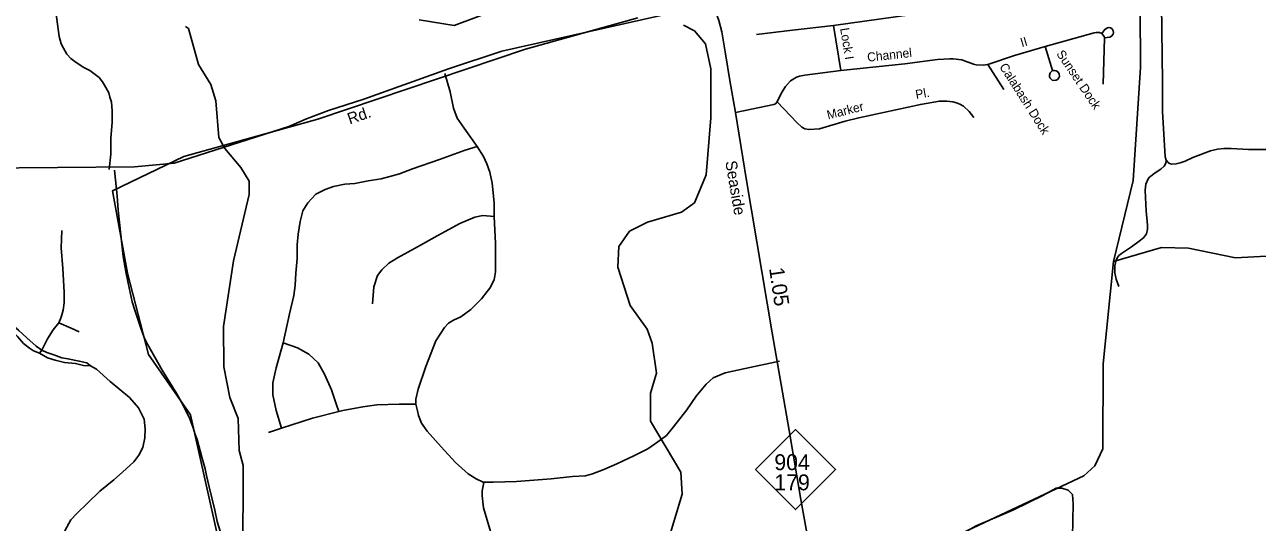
# Model space of a CAD drawing. Extents: x 2104537 to 2336408, y 34176 to 229611.
# Drawn here: x 2148411 to 2158685, y 56735 to 60881 of the extents above; entities that cross this region are included whole.
import ezdxf

# ---------------------------------------------------------------- set-up
doc = ezdxf.new("R2010")
doc.units = 0
for name, color, linetype in [('Exist Boundary Political City Limit New', 7, 'Continuous'), ('Exist Hydrographic Misc Water Feature', 7, 'Continuous'), ('Exist Road Non-System Type 51', 7, 'Continuous'), ('Exist Road Non-System Type 51 Label', 7, 'Continuous'), ('Exist Road Primary NC Attributed', 7, 'Continuous'), ('Exist Road Primary NC Label', 7, 'Continuous'), ('Exist Road Primary NC Mileage Hundredths English Label', 7, 'Continuous'), ('Exist Road Primary NC Shield CELL', 7, 'Continuous'), ('Exist Road Primary NC Shield Number Label', 7, 'Continuous'), ('Map Preparation Boundary City Limit Buffer Line', 7, 'Continuous')]:
    doc.layers.add(name, color=color, linetype=linetype)

msp = doc.modelspace()

# ---------------------------------------------------------------- linework, layer by layer
at = {"layer": 'Exist Boundary Political City Limit New'}
for points in [[(2152528, 61074), (2151991, 60873), (2151700, 60920)], [(2150032, 56564), (2149793, 57632), (2149442, 58134), (2149269, 58810), (2149143, 59498), (2149738, 59783), (2150855, 60095), (2152584, 60678), (2153521, 60937)]]:
    msp.add_lwpolyline(points, dxfattribs=at)
at = {"layer": 'Exist Hydrographic Misc Water Feature'}
for points in [[(2157487, 58908), (2157650, 59584), (2157711, 60525), (2157709, 61017), (2157607, 61341), (2157464, 61475), (2157323, 61454), (2156974, 61304), (2156749, 61246), (2156640, 61343), (2156581, 61534), (2156488, 61677), (2156430, 61701), (2156238, 61675), (2156055, 61607), (2155288, 61677), (2154980, 61660)], [(2150228, 56424), (2150233, 57208), (2150199, 57333), (2150189, 57599), (2150122, 57774), (2150071, 58031), (2150069, 58366), (2150150, 58915), (2150281, 59467), (2150281, 59576), (2150213, 59692), (2150079, 59849), (2150029, 59941), (2150003, 60247), (2149961, 60382), (2149860, 60548), (2149775, 60849), (2149750, 60866)], [(2153759, 56536), (2153890, 56970), (2153881, 57154), (2153628, 57578), (2153627, 57811), (2153676, 57978), (2153641, 58228), (2153599, 58344), (2153456, 58543), (2153354, 58860), (2153362, 59034), (2153453, 59160), (2153602, 59236), (2153885, 59319), (2153993, 59396), (2154092, 59630), (2154131, 60105), (2154129, 60512), (2154086, 60720), (2153993, 60830), (2153901, 60877)], [(2162222, 57107), (2162088, 57268), (2162079, 57317), (2161920, 57491), (2161493, 57761), (2161200, 58079), (2160991, 58135), (2160849, 58259), (2160084, 58296), (2159599, 58320), (2159415, 58418), (2159288, 58667), (2159245, 58917), (2159170, 58974), (2158504, 58938), (2158111, 59018), (2157886, 59025), (2157487, 58908)], [(2154031, 55687), (2154187, 55921), (2154321, 55974), (2154662, 56007), (2155061, 56186), (2155394, 56255), (2157239, 57122), (2157330, 57205), (2157396, 57348), (2157400, 58057), (2157487, 58908)]]:
    msp.add_lwpolyline(points, dxfattribs=at)
at = {"layer": 'Exist Road Non-System Type 51'}
for p, q in [((2155153, 60875), (2155214, 60498)), ((2157401, 60384), (2157412, 60770)), ((2156916, 60700), (2156978, 60498)), ((2156438, 60548), (2156571, 60341)), ((2151670, 57721), (2151684, 57664)), ((2150550, 57519), (2150442, 57484))]:
    msp.add_line(p, q, dxfattribs=at)
for points in [[(2157819, 61785), (2157836, 61739), (2157852, 61670), (2157861, 61574), (2157875, 61328), (2157887, 61050), (2157893, 60407), (2157893, 60157), (2157916, 59779), (2157926, 59753)], [(2149116, 59674), (2149128, 59802), (2149129, 59934), (2149139, 60068), (2149140, 60162), (2149134, 60236), (2149120, 60278), (2149113, 60312), (2149077, 60378), (2149059, 60406), (2149031, 60441), (2148955, 60499), (2148903, 60525), (2148839, 60567), (2148796, 60600), (2148762, 60636), (2148734, 60684), (2148716, 60722), (2148698, 60782), (2148652, 61134)], [(2156252, 61034), (2155926, 60983), (2155153, 60875)], [(2155153, 60875), (2154809, 60836), (2154509, 60798)], [(2157389, 60808), (2157413, 60841), (2157437, 60856), (2157449, 60858), (2157461, 60855), (2157474, 60846), (2157482, 60831), (2157485, 60817), (2157483, 60803), (2157470, 60785), (2157454, 60776), (2157412, 60770)], [(2157389, 60808), (2157368, 60817), (2157344, 60817), (2157326, 60814), (2156916, 60700)], [(2157389, 60808), (2157408, 60783), (2157412, 60770)], [(2156916, 60700), (2156661, 60624), (2156438, 60548)], [(2156438, 60548), (2156400, 60545), (2156340, 60547), (2156319, 60551), (2156222, 60587), (2156149, 60597), (2156123, 60597), (2156020, 60591), (2155748, 60556), (2155214, 60498)], [(2151913, 60473), (2151956, 60321), (2151986, 60185), (2152015, 60102), (2152075, 60019), (2152181, 59865)], [(2155214, 60498), (2154912, 60460), (2154870, 60453), (2154843, 60444), (2154795, 60412), (2154752, 60366), (2154720, 60312), (2154682, 60237)], [(2156978, 60498), (2156969, 60492), (2156957, 60479), (2156952, 60460), (2156952, 60447), (2156958, 60434), (2156975, 60420), (2156988, 60416), (2157009, 60419), (2157019, 60424), (2157031, 60438), (2157035, 60448), (2157033, 60471), (2157022, 60488), (2157009, 60496), (2156995, 60499), (2156978, 60498)], [(2154335, 60150), (2154655, 60215), (2154670, 60221), (2154682, 60237)], [(2154682, 60237), (2154850, 60063), (2154888, 60028), (2154914, 60013), (2154948, 60007), (2155036, 60014), (2155248, 60076), (2155363, 60105), (2155876, 60217), (2156035, 60245), (2156096, 60245), (2156148, 60239), (2156178, 60230), (2156206, 60218), (2156235, 60202), (2156283, 60159), (2156323, 60107)], [(2150566, 58230), (2150618, 58472), (2150653, 58626), (2150665, 58709), (2150671, 58810), (2150683, 58934), (2150683, 59047), (2150689, 59136), (2150706, 59242), (2150730, 59331), (2150772, 59396), (2150837, 59468), (2150914, 59509), (2150985, 59533), (2151080, 59551), (2151162, 59557), (2151275, 59580), (2151382, 59598), (2151453, 59616), (2151536, 59639), (2151642, 59681), (2151867, 59758), (2152081, 59835), (2152181, 59865)], [(2152181, 59865), (2152235, 59782), (2152264, 59722), (2152288, 59651), (2152306, 59562), (2152323, 59396), (2152323, 59284)], [(2159999, 59868), (2159925, 59882), (2159865, 59885), (2158773, 59842), (2158610, 59842), (2158467, 59849), (2158405, 59849), (2158352, 59843), (2158293, 59831), (2158148, 59775), (2158082, 59744), (2158042, 59729), (2158007, 59721), (2157972, 59719), (2157952, 59725), (2157942, 59733), (2157926, 59753)], [(2157926, 59753), (2157923, 59728), (2157908, 59701), (2157881, 59678), (2157833, 59648), (2157787, 59612), (2157775, 59596), (2157755, 59552), (2157750, 59503), (2157753, 59442), (2157758, 59331), (2157769, 59210), (2157769, 59178), (2157761, 59138), (2157735, 59104), (2157700, 59077), (2157636, 59029), (2157552, 58976), (2157531, 58958), (2157519, 58942), (2157509, 58921), (2157497, 58873), (2157498, 58815), (2157509, 58762), (2157531, 58700)], [(2149816, 57523), (2149783, 57611), (2149721, 57731), (2149679, 57807), (2149556, 58004), (2149435, 58220), (2149408, 58275), (2149376, 58361), (2149328, 58503), (2149307, 58573), (2149281, 58689), (2149256, 58809), (2149232, 58949), (2149190, 59336), (2149181, 59456), (2149160, 59670)], [(2152323, 59284), (2152229, 59290), (2152163, 59278), (2152039, 59225), (2151855, 59124), (2151660, 59017), (2151518, 58940), (2151447, 58893), (2151388, 58839), (2151352, 58792), (2151322, 58697), (2151311, 58555)], [(2152323, 59284), (2152335, 59059), (2152335, 58916), (2152335, 58822), (2152323, 58756), (2152288, 58685), (2152266, 58658)], [(2148696, 58397), (2148716, 58445), (2148732, 58504), (2148740, 58563), (2148740, 58653), (2148728, 58850), (2148716, 59023), (2148720, 59165)], [(2148555, 58169), (2148507, 58204), (2148429, 58271), (2148362, 58334), (2148271, 58413), (2148197, 58484), (2148130, 58539), (2148036, 58606)], [(2152266, 58658), (2152217, 58596), (2152128, 58508), (2152045, 58448), (2151986, 58419), (2151944, 58395), (2151909, 58359), (2151838, 58247), (2151755, 58033), (2151690, 57844), (2151672, 57761), (2151670, 57721)], [(2148034, 58554), (2148082, 58523), (2148165, 58456), (2148236, 58397), (2148295, 58342), (2148350, 58283), (2148401, 58224), (2148452, 58185), (2148484, 58165), (2148535, 58145)], [(2148555, 58169), (2148602, 58263), (2148649, 58338), (2148696, 58397)], [(2148696, 58397), (2148799, 58354), (2148866, 58322)], [(2148960, 58039), (2148929, 58063), (2148866, 58078), (2148771, 58098), (2148720, 58106), (2148653, 58130), (2148594, 58149), (2148555, 58169), (2148535, 58145)], [(2150566, 58230), (2150507, 58023), (2150478, 57898), (2150478, 57798), (2150507, 57667), (2150550, 57519)], [(2150566, 58230), (2150685, 58188), (2150779, 58135), (2150856, 58064), (2150910, 57969), (2150969, 57839), (2151010, 57715), (2151028, 57658)], [(2148535, 58145), (2148602, 58106), (2148665, 58086), (2148744, 58067), (2148834, 58059), (2148901, 58043), (2148960, 58039)], [(2153533, 57312), (2153605, 57348), (2153688, 57407), (2153759, 57460), (2153818, 57531), (2153930, 57673), (2154007, 57786), (2154090, 57886), (2154149, 57940), (2154250, 57981), (2154416, 58017), (2154702, 58077)], [(2148559, 56342), (2148606, 56440), (2148708, 56598), (2148795, 56755), (2148846, 56810), (2148936, 56897), (2149037, 56995), (2149155, 57090), (2149226, 57153), (2149320, 57240), (2149363, 57295), (2149395, 57358), (2149411, 57440), (2149415, 57515), (2149407, 57594), (2149359, 57688), (2149285, 57775), (2149123, 57909), (2149009, 58011), (2148960, 58039)], [(2151028, 57658), (2150809, 57602), (2150550, 57519)], [(2151670, 57721), (2151531, 57721), (2151347, 57715), (2151229, 57697), (2151063, 57667), (2151028, 57658)], [(2151684, 57664), (2151694, 57626), (2151717, 57561), (2151765, 57496), (2151883, 57365), (2152001, 57235), (2152108, 57140), (2152173, 57099), (2152232, 57069), (2152238, 57069), (2152315, 57069), (2152510, 57075), (2152800, 57099), (2152978, 57117), (2153084, 57123), (2153143, 57140), (2153238, 57176), (2153345, 57223), (2153487, 57288), (2153533, 57312)], [(2149848, 57425), (2149832, 57467), (2149816, 57523)], [(2150957, 55558), (2150957, 55558), (2150747, 55800), (2150705, 55853), (2150627, 55941), (2150514, 56078), (2150299, 56317), (2150146, 56495), (2150102, 56538), (2150066, 56581), (2150015, 56742), (2149997, 56838), (2149948, 57032), (2149926, 57126), (2149915, 57182), (2149887, 57278), (2149848, 57425)], [(2152238, 57066), (2152223, 56998), (2152223, 56957), (2152235, 56856), (2152288, 56679), (2152347, 56465), (2152424, 56163), (2152507, 55838), (2152582, 55548)], [(2156227, 56629), (2156257, 56659), (2156340, 56706), (2156648, 56836), (2156896, 56960), (2157009, 57020), (2157056, 57020), (2157109, 57002), (2157145, 56966), (2157151, 56889), (2157145, 56611), (2157139, 56214), (2157115, 55907), (2157109, 55800), (2157086, 55753), (2157038, 55688), (2156961, 55616), (2156878, 55528), (2156831, 55445), (2156831, 55397), (2156831, 55297), (2156872, 55161), (2156970, 54790)]]:
    msp.add_lwpolyline(points, dxfattribs=at)
at = {"layer": 'Exist Road Primary NC Attributed'}
for points in [[(2154152, 61035), (2154195, 60915), (2154220, 60820), (2154253, 60638), (2154287, 60416), (2154335, 60150), (2154427, 59582), (2154641, 58315), (2154783, 57499), (2154881, 56925), (2154968, 56432), (2155024, 56151), (2155138, 55722), (2155257, 55300), (2155334, 55013), (2155390, 54815), (2155455, 54578), (2155495, 54436)], [(2148039, 59686), (2149327, 59697), (2149658, 59726), (2150613, 60034), (2150760, 60096), (2150943, 60165), (2151238, 60261), (2151944, 60513), (2152389, 60660), (2153849, 60987)]]:
    msp.add_lwpolyline(points, dxfattribs=at)
at = {"layer": 'Exist Road Primary NC Shield CELL'}
msp.add_lwpolyline([(2154503, 57175), (2154836, 57508), (2155169, 57175), (2154836, 56842)], close=True, dxfattribs=at)
at = {"layer": 'Map Preparation Boundary City Limit Buffer Line'}
for points in [[(2152528, 61074), (2151991, 60873), (2151700, 60920)], [(2150032, 56564), (2149793, 57632), (2149442, 58134), (2149269, 58810), (2149143, 59498), (2149738, 59783), (2150855, 60095), (2152584, 60678), (2153521, 60937)]]:
    msp.add_lwpolyline(points, dxfattribs=at)

# ---------------------------------------------------------------- texts
at = {"layer": 'Exist Road Non-System Type 51 Label'}
for s, rotation, p in [('Lock I', 279.141, (2155207, 60849)), ('II', 16.5897, (2156722, 60694)), ('Channel', 6.1488, (2155437, 60572)), ('Sunset Dock', 304.1152, (2157006, 60638)), ('Calabash Dock', 302.5836, (2156531, 60531)), ('Pl.', 9.9986, (2155842, 60261)), ('Marker ', 14.2058, (2155107, 60091))]:
    msp.add_text(s, height=75, rotation=rotation, dxfattribs=at).set_placement(p)
at = {"layer": 'Exist Road Primary NC Label'}
for s, rotation, p in [('Rd.', 18.9952, (2151120, 60049)), ('Seaside', 279.6482, (2154250, 59740))]:
    msp.add_text(s, height=95, rotation=rotation, dxfattribs=at).set_placement(p)
at = {"layer": 'Exist Road Primary NC Mileage Hundredths English Label'}
msp.add_text('1.05', height=125, rotation=278.2887, dxfattribs=at).set_placement((2154615, 58851))
at = {"layer": 'Exist Road Primary NC Shield Number Label'}
for s, p in [('904', (2154659, 57170)), ('179', (2154659, 57002))]:
    msp.add_text(s, height=132.5, dxfattribs=at).set_placement(p)

doc.saveas('drawing.dxf')
